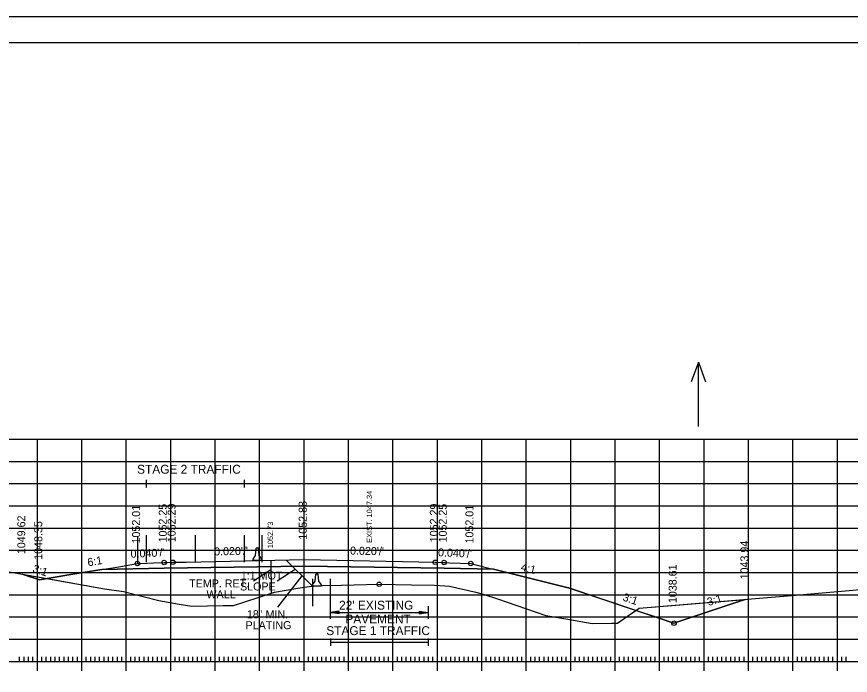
# Model space of a CAD drawing. Extents: x 1322838 to 1324533, y 339903 to 351025.
# Drawn here: x 1323570.9 to 1323758.5, y 345316 to 345464.2 of the extents above; entities that cross this region are included whole.
import ezdxf

# ---------------------------------------------------------------- set-up
doc = ezdxf.new("R2010")
doc.units = 0
for name, color, linetype in [('R_Alt Surface', 7, 'Continuous'), ('R_Axis', 7, 'Continuous'), ('R_Axis Annot', 7, 'Continuous'), ('R_Border', 7, 'Continuous'), ('R_Exist Surface', 7, 'Continuous'), ('R_Fin Surface', 7, 'Continuous'), ('R_Grid', 7, 'Continuous'), ('R_MOT', 7, 'Continuous'), ('R_No Plot', 7, 'Continuous'), ('R_Water Annot', 7, 'Continuous'), ('R_Xsect Elev', 7, 'Continuous'), ('R_Xsect Slope', 7, 'Continuous')]:
    doc.layers.add(name, color=color, linetype=linetype)

msp = doc.modelspace()

# ---------------------------------------------------------------- linework, layer by layer
at = {"layer": 'R_Alt Surface'}
msp.add_lwpolyline([(1323590.09, 345339.82), (1323604.08, 345340.1), (1323635.58, 345340.53), (1323667.08, 345340.1), (1323678.18, 345339.88)], dxfattribs=at)
at = {"layer": 'R_Axis'}
for p, q in [((1323571.58, 345319.14), (1323571.58, 345320.19)), ((1323572.58, 345319.14), (1323572.58, 345320.19)), ((1323573.58, 345319.14), (1323573.58, 345320.19)), ((1323574.58, 345319.14), (1323574.58, 345320.19)), ((1323575.58, 345317.04), (1323575.58, 345321.24)), ((1323576.58, 345319.14), (1323576.58, 345320.19)), ((1323577.58, 345319.14), (1323577.58, 345320.19)), ((1323578.58, 345319.14), (1323578.58, 345320.19)), ((1323579.58, 345319.14), (1323579.58, 345320.19)), ((1323580.58, 345319.14), (1323580.58, 345320.19)), ((1323581.58, 345319.14), (1323581.58, 345320.19)), ((1323582.58, 345319.14), (1323582.58, 345320.19)), ((1323583.58, 345319.14), (1323583.58, 345320.19)), ((1323584.58, 345319.14), (1323584.58, 345320.19)), ((1323585.58, 345317.04), (1323585.58, 345321.24)), ((1323586.58, 345319.14), (1323586.58, 345320.19)), ((1323587.58, 345319.14), (1323587.58, 345320.19)), ((1323588.58, 345319.14), (1323588.58, 345320.19)), ((1323589.58, 345319.14), (1323589.58, 345320.19)), ((1323590.58, 345319.14), (1323590.58, 345320.19)), ((1323591.58, 345319.14), (1323591.58, 345320.19)), ((1323592.58, 345319.14), (1323592.58, 345320.19)), ((1323593.58, 345319.14), (1323593.58, 345320.19)), ((1323594.58, 345319.14), (1323594.58, 345320.19)), ((1323595.58, 345317.04), (1323595.58, 345321.24)), ((1323596.58, 345319.14), (1323596.58, 345320.19)), ((1323597.58, 345319.14), (1323597.58, 345320.19)), ((1323598.58, 345319.14), (1323598.58, 345320.19)), ((1323599.58, 345319.14), (1323599.58, 345320.19)), ((1323600.58, 345319.14), (1323600.58, 345320.19)), ((1323601.58, 345319.14), (1323601.58, 345320.19)), ((1323602.58, 345319.14), (1323602.58, 345320.19)), ((1323603.58, 345319.14), (1323603.58, 345320.19)), ((1323604.58, 345319.14), (1323604.58, 345320.19)), ((1323605.58, 345317.04), (1323605.58, 345321.24)), ((1323606.58, 345319.14), (1323606.58, 345320.19)), ((1323607.58, 345319.14), (1323607.58, 345320.19)), ((1323608.58, 345319.14), (1323608.58, 345320.19)), ((1323609.58, 345319.14), (1323609.58, 345320.19)), ((1323610.58, 345319.14), (1323610.58, 345320.19)), ((1323611.58, 345319.14), (1323611.58, 345320.19)), ((1323612.58, 345319.14), (1323612.58, 345320.19)), ((1323613.58, 345319.14), (1323613.58, 345320.19)), ((1323614.58, 345319.14), (1323614.58, 345320.19)), ((1323615.58, 345317.04), (1323615.58, 345321.24)), ((1323616.58, 345319.14), (1323616.58, 345320.19)), ((1323617.58, 345319.14), (1323617.58, 345320.19)), ((1323618.58, 345319.14), (1323618.58, 345320.19)), ((1323619.58, 345319.14), (1323619.58, 345320.19)), ((1323620.58, 345319.14), (1323620.58, 345320.19)), ((1323621.58, 345319.14), (1323621.58, 345320.19)), ((1323622.58, 345319.14), (1323622.58, 345320.19)), ((1323623.58, 345319.14), (1323623.58, 345320.19)), ((1323624.58, 345319.14), (1323624.58, 345320.19)), ((1323625.58, 345317.04), (1323625.58, 345321.24)), ((1323626.58, 345319.14), (1323626.58, 345320.19)), ((1323627.58, 345319.14), (1323627.58, 345320.19)), ((1323628.58, 345319.14), (1323628.58, 345320.19)), ((1323629.58, 345319.14), (1323629.58, 345320.19)), ((1323630.58, 345319.14), (1323630.58, 345320.19)), ((1323631.58, 345319.14), (1323631.58, 345320.19)), ((1323632.58, 345319.14), (1323632.58, 345320.19)), ((1323633.58, 345319.14), (1323633.58, 345320.19)), ((1323634.58, 345319.14), (1323634.58, 345320.19)), ((1323635.58, 345317.04), (1323635.58, 345321.24)), ((1323636.58, 345319.14), (1323636.58, 345320.19)), ((1323637.58, 345319.14), (1323637.58, 345320.19)), ((1323638.58, 345319.14), (1323638.58, 345320.19)), ((1323639.58, 345319.14), (1323639.58, 345320.19)), ((1323640.58, 345319.14), (1323640.58, 345320.19)), ((1323641.58, 345319.14), (1323641.58, 345320.19)), ((1323642.58, 345319.14), (1323642.58, 345320.19)), ((1323643.58, 345319.14), (1323643.58, 345320.19)), ((1323644.58, 345319.14), (1323644.58, 345320.19)), ((1323645.58, 345317.04), (1323645.58, 345321.24)), ((1323646.58, 345319.14), (1323646.58, 345320.19)), ((1323647.58, 345319.14), (1323647.58, 345320.19)), ((1323648.58, 345319.14), (1323648.58, 345320.19)), ((1323649.58, 345319.14), (1323649.58, 345320.19)), ((1323650.58, 345319.14), (1323650.58, 345320.19)), ((1323651.58, 345319.14), (1323651.58, 345320.19)), ((1323652.58, 345319.14), (1323652.58, 345320.19)), ((1323653.58, 345319.14), (1323653.58, 345320.19)), ((1323654.58, 345319.14), (1323654.58, 345320.19)), ((1323655.58, 345317.04), (1323655.58, 345321.24)), ((1323656.58, 345319.14), (1323656.58, 345320.19)), ((1323657.58, 345319.14), (1323657.58, 345320.19)), ((1323658.58, 345319.14), (1323658.58, 345320.19)), ((1323659.58, 345319.14), (1323659.58, 345320.19)), ((1323660.58, 345319.14), (1323660.58, 345320.19)), ((1323661.58, 345319.14), (1323661.58, 345320.19)), ((1323662.58, 345319.14), (1323662.58, 345320.19)), ((1323663.58, 345319.14), (1323663.58, 345320.19)), ((1323664.58, 345319.14), (1323664.58, 345320.19)), ((1323665.58, 345317.04), (1323665.58, 345321.24)), ((1323666.58, 345319.14), (1323666.58, 345320.19)), ((1323667.58, 345319.14), (1323667.58, 345320.19)), ((1323668.58, 345319.14), (1323668.58, 345320.19)), ((1323669.58, 345319.14), (1323669.58, 345320.19)), ((1323670.58, 345319.14), (1323670.58, 345320.19)), ((1323671.58, 345319.14), (1323671.58, 345320.19)), ((1323672.58, 345319.14), (1323672.58, 345320.19)), ((1323673.58, 345319.14), (1323673.58, 345320.19)), ((1323674.58, 345319.14), (1323674.58, 345320.19)), ((1323675.58, 345317.04), (1323675.58, 345321.24)), ((1323676.58, 345319.14), (1323676.58, 345320.19)), ((1323677.58, 345319.14), (1323677.58, 345320.19)), ((1323678.58, 345319.14), (1323678.58, 345320.19)), ((1323679.58, 345319.14), (1323679.58, 345320.19)), ((1323680.58, 345319.14), (1323680.58, 345320.19)), ((1323681.58, 345319.14), (1323681.58, 345320.19)), ((1323682.58, 345319.14), (1323682.58, 345320.19)), ((1323683.58, 345319.14), (1323683.58, 345320.19)), ((1323684.58, 345319.14), (1323684.58, 345320.19)), ((1323685.58, 345317.04), (1323685.58, 345321.24)), ((1323686.58, 345319.14), (1323686.58, 345320.19)), ((1323687.58, 345319.14), (1323687.58, 345320.19)), ((1323688.58, 345319.14), (1323688.58, 345320.19)), ((1323689.58, 345319.14), (1323689.58, 345320.19)), ((1323690.58, 345319.14), (1323690.58, 345320.19)), ((1323691.58, 345319.14), (1323691.58, 345320.19)), ((1323692.58, 345319.14), (1323692.58, 345320.19)), ((1323693.58, 345319.14), (1323693.58, 345320.19)), ((1323694.58, 345319.14), (1323694.58, 345320.19)), ((1323695.58, 345317.04), (1323695.58, 345321.24)), ((1323696.58, 345319.14), (1323696.58, 345320.19)), ((1323697.58, 345319.14), (1323697.58, 345320.19)), ((1323698.58, 345319.14), (1323698.58, 345320.19)), ((1323699.58, 345319.14), (1323699.58, 345320.19)), ((1323700.58, 345319.14), (1323700.58, 345320.19)), ((1323701.58, 345319.14), (1323701.58, 345320.19)), ((1323702.58, 345319.14), (1323702.58, 345320.19)), ((1323703.58, 345319.14), (1323703.58, 345320.19)), ((1323704.58, 345319.14), (1323704.58, 345320.19)), ((1323705.58, 345317.04), (1323705.58, 345321.24)), ((1323706.58, 345319.14), (1323706.58, 345320.19)), ((1323707.58, 345319.14), (1323707.58, 345320.19)), ((1323708.58, 345319.14), (1323708.58, 345320.19)), ((1323709.58, 345319.14), (1323709.58, 345320.19)), ((1323710.58, 345319.14), (1323710.58, 345320.19)), ((1323711.58, 345319.14), (1323711.58, 345320.19)), ((1323712.58, 345319.14), (1323712.58, 345320.19)), ((1323713.58, 345319.14), (1323713.58, 345320.19)), ((1323714.58, 345319.14), (1323714.58, 345320.19)), ((1323715.58, 345317.04), (1323715.58, 345321.24)), ((1323716.58, 345319.14), (1323716.58, 345320.19)), ((1323717.58, 345319.14), (1323717.58, 345320.19)), ((1323718.58, 345319.14), (1323718.58, 345320.19)), ((1323719.58, 345319.14), (1323719.58, 345320.19)), ((1323720.58, 345319.14), (1323720.58, 345320.19)), ((1323721.58, 345319.14), (1323721.58, 345320.19)), ((1323722.58, 345319.14), (1323722.58, 345320.19)), ((1323723.58, 345319.14), (1323723.58, 345320.19)), ((1323724.58, 345319.14), (1323724.58, 345320.19)), ((1323725.58, 345317.04), (1323725.58, 345321.24)), ((1323726.58, 345319.14), (1323726.58, 345320.19)), ((1323727.58, 345319.14), (1323727.58, 345320.19)), ((1323728.58, 345319.14), (1323728.58, 345320.19)), ((1323729.58, 345319.14), (1323729.58, 345320.19)), ((1323730.58, 345319.14), (1323730.58, 345320.19)), ((1323731.58, 345319.14), (1323731.58, 345320.19)), ((1323732.58, 345319.14), (1323732.58, 345320.19)), ((1323733.58, 345319.14), (1323733.58, 345320.19)), ((1323734.58, 345319.14), (1323734.58, 345320.19)), ((1323735.58, 345317.04), (1323735.58, 345321.24)), ((1323736.58, 345319.14), (1323736.58, 345320.19)), ((1323737.58, 345319.14), (1323737.58, 345320.19)), ((1323738.58, 345319.14), (1323738.58, 345320.19)), ((1323739.58, 345319.14), (1323739.58, 345320.19)), ((1323740.58, 345319.14), (1323740.58, 345320.19)), ((1323741.58, 345319.14), (1323741.58, 345320.19)), ((1323742.58, 345319.14), (1323742.58, 345320.19)), ((1323743.58, 345319.14), (1323743.58, 345320.19)), ((1323744.58, 345319.14), (1323744.58, 345320.19)), ((1323745.58, 345317.04), (1323745.58, 345321.24)), ((1323746.58, 345319.14), (1323746.58, 345320.19)), ((1323747.58, 345319.14), (1323747.58, 345320.19)), ((1323748.58, 345319.14), (1323748.58, 345320.19)), ((1323749.58, 345319.14), (1323749.58, 345320.19)), ((1323750.58, 345319.14), (1323750.58, 345320.19)), ((1323751.58, 345319.14), (1323751.58, 345320.19)), ((1323752.58, 345319.14), (1323752.58, 345320.19)), ((1323753.58, 345319.14), (1323753.58, 345320.19)), ((1323754.58, 345319.14), (1323754.58, 345320.19)), ((1323755.58, 345317.04), (1323755.58, 345321.24)), ((1323756.58, 345319.14), (1323756.58, 345320.19)), ((1323757.58, 345319.14), (1323757.58, 345320.19)), ((1323495.58, 345319.14), (1323915.58, 345319.14))]:
    msp.add_line(p, q, dxfattribs=at)
at = {"layer": 'R_Axis Annot'}
for p, q in [((1323600.08, 345360), (1323600.08, 345358.29)), ((1323622.08, 345360), (1323622.08, 345358.29)), ((1323600.08, 345359.14), (1323622.08, 345359.14)), ((1323641.48, 345331.58), (1323641.48, 345328.74)), ((1323663.48, 345331.58), (1323663.48, 345328.74)), ((1323643.48, 345330.46), (1323641.48, 345330.16)), ((1323643.48, 345329.86), (1323641.48, 345330.16)), ((1323641.48, 345330.16), (1323663.48, 345330.16)), ((1323643.48, 345330.41), (1323641.81, 345330.16)), ((1323643.48, 345329.91), (1323641.81, 345330.16)), ((1323643.48, 345330.36), (1323642.16, 345330.16)), ((1323643.48, 345329.96), (1323642.16, 345330.16)), ((1323643.48, 345330.31), (1323642.49, 345330.16)), ((1323643.48, 345330.01), (1323642.49, 345330.16)), ((1323643.48, 345330.26), (1323642.83, 345330.16)), ((1323643.48, 345330.06), (1323642.83, 345330.16)), ((1323643.48, 345330.21), (1323643.16, 345330.16)), ((1323643.48, 345330.11), (1323643.16, 345330.16)), ((1323643.48, 345329.86), (1323643.48, 345330.46)), ((1323661.48, 345330.46), (1323663.48, 345330.16)), ((1323661.48, 345330.46), (1323661.48, 345329.86)), ((1323661.48, 345330.41), (1323663.15, 345330.16)), ((1323661.48, 345330.36), (1323662.8, 345330.16)), ((1323661.48, 345330.31), (1323662.47, 345330.16)), ((1323661.48, 345330.26), (1323662.13, 345330.16)), ((1323661.48, 345330.21), (1323661.8, 345330.16)), ((1323661.48, 345329.86), (1323663.48, 345330.16)), ((1323661.48, 345330.06), (1323662.13, 345330.16)), ((1323661.48, 345329.96), (1323662.8, 345330.16)), ((1323661.48, 345329.91), (1323663.15, 345330.16)), ((1323661.48, 345330.01), (1323662.47, 345330.16)), ((1323661.48, 345330.11), (1323661.8, 345330.16)), ((1323641.51, 345324.33), (1323641.51, 345322.62)), ((1323663.51, 345324.33), (1323663.51, 345322.62)), ((1323641.51, 345323.47), (1323663.51, 345323.47))]:
    msp.add_line(p, q, dxfattribs=at)
at = {"layer": 'R_Border'}
for p, q in [((1323468.58, 345458.33), (1323942.85, 345458.33)), ((1323697.36, 345457.94), (1323697.36, 345457.94)), ((1323697.36, 345457.94), (1323697.36, 345457.94))]:
    msp.add_line(p, q, dxfattribs=at)
at = {"layer": 'R_Exist Surface'}
msp.add_lwpolyline([(1323533.92, 345345.62), (1323590.68, 345335.47), (1323594.95, 345334.87), (1323602.93, 345332.86), (1323607.5, 345332), (1323610.33, 345331.59), (1323617.38, 345331.7), (1323619.68, 345331.72), (1323622.02, 345332.47), (1323628.9, 345334.73), (1323634.16, 345335.58), (1323636.7, 345335.97), (1323638.79, 345336.14), (1323639.64, 345336.21), (1323644.01, 345336.3), (1323652.48, 345336.49), (1323659.75, 345336.39), (1323664.95, 345336.31), (1323667.22, 345336.15), (1323668.33, 345336.08), (1323674.24, 345334.68), (1323675.87, 345334.29), (1323679.1, 345333.2), (1323689.97, 345329.49), (1323694.47, 345328.74), (1323700.42, 345327.67), (1323704.73, 345327.72), (1323706.06, 345327.77), (1323708.38, 345329.34), (1323710.97, 345331.15), (1323746.16, 345334.01), (1323783.14, 345337.23)], dxfattribs=at)
at = {"layer": 'R_Fin Surface'}
msp.add_lwpolyline([(1323572.26, 345338.76), (1323572.41, 345338.72), (1323576.08, 345337.49), (1323583.09, 345338.66), (1323590.09, 345339.82), (1323592.97, 345340.3), (1323598.08, 345341.16), (1323598.84, 345341.19), (1323601.8, 345341.31), (1323604.08, 345341.4), (1323604.87, 345341.41), (1323606.08, 345341.44), (1323609.04, 345341.5), (1323618.99, 345341.69), (1323635.58, 345342.03), (1323635.58, 345342.03), (1323665.08, 345341.44), (1323665.08, 345341.44), (1323666.65, 345341.41), (1323667.08, 345341.4), (1323667.31, 345341.39), (1323668.34, 345341.35), (1323673.08, 345341.16), (1323676.28, 345340.36), (1323677.77, 345339.99), (1323678.18, 345339.88), (1323694.71, 345335.75), (1323695.08, 345335.66), (1323714.79, 345329.09), (1323718.8, 345327.75), (1323732.96, 345332.47), (1323734.8, 345333.08)], dxfattribs=at)
at = {"layer": 'R_Grid'}
for p, q in [((1323495.58, 345369.14), (1323915.58, 345369.14)), ((1323575.58, 345319.14), (1323575.58, 345369.14)), ((1323585.58, 345319.14), (1323585.58, 345369.14)), ((1323595.58, 345319.14), (1323595.58, 345369.14)), ((1323605.58, 345319.14), (1323605.58, 345369.14)), ((1323615.58, 345319.14), (1323615.58, 345369.14)), ((1323625.58, 345319.14), (1323625.58, 345369.14)), ((1323635.58, 345319.14), (1323635.58, 345369.14)), ((1323645.58, 345319.14), (1323645.58, 345369.14)), ((1323655.58, 345319.14), (1323655.58, 345369.14)), ((1323665.58, 345319.14), (1323665.58, 345369.14)), ((1323675.58, 345319.14), (1323675.58, 345369.14)), ((1323685.58, 345319.14), (1323685.58, 345369.14)), ((1323695.58, 345319.14), (1323695.58, 345369.14)), ((1323705.58, 345319.14), (1323705.58, 345369.14)), ((1323715.58, 345319.14), (1323715.58, 345369.14)), ((1323725.58, 345319.14), (1323725.58, 345369.14)), ((1323735.58, 345319.14), (1323735.58, 345369.14)), ((1323745.58, 345319.14), (1323745.58, 345369.14)), ((1323755.58, 345319.14), (1323755.58, 345369.14)), ((1323495.58, 345364.14), (1323915.58, 345364.14)), ((1323495.58, 345359.14), (1323915.58, 345359.14)), ((1323495.58, 345354.14), (1323915.58, 345354.14)), ((1323495.58, 345349.14), (1323915.58, 345349.14)), ((1323495.58, 345344.14), (1323915.58, 345344.14)), ((1323495.58, 345339.14), (1323915.58, 345339.14)), ((1323495.58, 345334.14), (1323915.58, 345334.14)), ((1323495.58, 345329.14), (1323915.58, 345329.14)), ((1323495.58, 345324.14), (1323915.58, 345324.14)), ((1323495.58, 345319.14), (1323915.58, 345319.14))]:
    msp.add_line(p, q, dxfattribs=at)
at = {"layer": 'R_MOT'}
for p, q in [((1323624.67, 345343), (1323624.83, 345344.59)), ((1323625.08, 345344.59), (1323624.83, 345344.59)), ((1323625.33, 345344.59), (1323625.08, 345344.59)), ((1323625.5, 345343), (1323625.33, 345344.59)), ((1323624.09, 345342.17), (1323624.67, 345343)), ((1323626.09, 345342.17), (1323625.5, 345343)), ((1323624.08, 345341.84), (1323624.09, 345342.17)), ((1323626.08, 345341.84), (1323624.08, 345341.84)), ((1323626.08, 345341.84), (1323626.09, 345342.17)), ((1323624.21, 345337.29), (1323628.1, 345339.82)), ((1323638.06, 345337.2), (1323638.23, 345338.78)), ((1323638.48, 345338.78), (1323638.23, 345338.78)), ((1323638.73, 345338.78), (1323638.48, 345338.78)), ((1323638.9, 345337.2), (1323638.73, 345338.78)), ((1323637.49, 345336.37), (1323638.06, 345337.2)), ((1323639.49, 345336.37), (1323638.9, 345337.2)), ((1323637.48, 345336.04), (1323637.49, 345336.37)), ((1323639.48, 345336.04), (1323637.48, 345336.04)), ((1323639.48, 345336.04), (1323639.49, 345336.37))]:
    msp.add_line(p, q, dxfattribs=at)
msp.add_lwpolyline([(1323628.08, 345341.88), (1323628.14, 345334.48)], dxfattribs=at)
at = {"layer": 'R_No Plot'}
for p, q in [((1323449.98, 345464.18), (1323949.98, 345464.18)), ((1323598.08, 345347.28), (1323598.08, 345341.17)), ((1323600.08, 345347.54), (1323600.08, 345341.43)), ((1323611.08, 345347.54), (1323611.08, 345341.43)), ((1323622.08, 345347.54), (1323622.08, 345341.43)), ((1323626.08, 345347.54), (1323626.08, 345341.43)), ((1323631.57, 345341.95), (1323637.48, 345336.04)), ((1323629.52, 345337.27), (1323633.6, 345339.92)), ((1323629.65, 345331.32), (1323635.12, 345338.39)), ((1323637.48, 345337.69), (1323637.48, 345331.58)), ((1323641.48, 345337.69), (1323641.48, 345331.58))]:
    msp.add_line(p, q, dxfattribs=at)
for points in [[(1323449.97, 345464.18), (1323949.98, 345464.18), (1323949.98, 345144.17), (1323449.97, 345144.17)], [(1323819.46, 345458.33), (1323848.89, 345458.33), (1323848.89, 345443.51), (1323873.06, 345443.51), (1323907.86, 345443.51), (1323907.86, 345394.51), (1323942.67, 345394.51), (1323942.85, 345150.14), (1323468.58, 345150.14), (1323468.58, 345458.33)], [(1323577.8, 345337.78), (1323590.68, 345335.47), (1323594.95, 345334.87), (1323602.93, 345332.86), (1323607.5, 345332), (1323610.33, 345331.59), (1323617.38, 345331.7), (1323619.68, 345331.72), (1323622.02, 345332.47), (1323628.9, 345334.73), (1323634.16, 345335.58), (1323636.7, 345335.97), (1323638.79, 345336.14), (1323639.64, 345336.21), (1323644.01, 345336.3), (1323652.48, 345336.49), (1323659.75, 345336.39), (1323664.95, 345336.31), (1323667.22, 345336.15), (1323668.33, 345336.08), (1323674.24, 345334.68), (1323675.87, 345334.29), (1323679.1, 345333.2), (1323689.97, 345329.49), (1323694.47, 345328.74), (1323700.42, 345327.67), (1323704.73, 345327.72), (1323706.06, 345327.77), (1323708.38, 345329.34), (1323710.21, 345330.62), (1323695.08, 345335.66), (1323694.71, 345335.75), (1323678.18, 345339.88), (1323667.08, 345340.1), (1323635.58, 345340.53), (1323604.08, 345340.1), (1323590.09, 345339.82), (1323583.09, 345338.66)], [(1323572.26, 345338.76), (1323577.8, 345337.78), (1323576.08, 345337.49), (1323572.41, 345338.72)], [(1323710.21, 345330.62), (1323710.97, 345331.15), (1323734.8, 345333.08), (1323732.96, 345332.47), (1323718.8, 345327.75), (1323714.79, 345329.09)]]:
    msp.add_lwpolyline(points, close=True, dxfattribs=at)
for centre in [(1323598.08, 345341.16), (1323604.08, 345341.4), (1323606.08, 345341.44), (1323665.08, 345341.44), (1323667.08, 345341.4), (1323673.08, 345341.16), (1323652.48, 345336.49), (1323718.8, 345327.75)]:
    msp.add_circle(centre, 0.5, dxfattribs=at)
at = {"layer": 'R_Water Annot'}
for p, q in [((1323724.31, 345386.46), (1323722.69, 345382.03)), ((1323724.31, 345371.98), (1323724.31, 345386.46)), ((1323724.31, 345386.46), (1323725.92, 345382.03))]:
    msp.add_line(p, q, dxfattribs=at)

# ---------------------------------------------------------------- texts
at = {"layer": 'R_Axis Annot'}
for s, height, p in [('STAGE 2 TRAFFIC', 1.9999, (1323598.01, 345361.36)), ("22' EXISTING ", 1.9999, (1323643.46, 345330.79)), ('PAVEMENT', 2, (1323644.87, 345327.68)), ('STAGE 1 TRAFFIC', 1.9999, (1323640.57, 345325.06))]:
    msp.add_text(s, height=height, dxfattribs=at).set_placement(p)
at = {"layer": 'R_MOT'}
for s, p in [('TEMP. RET.', (1323609.72, 345335.79)), ('WALL', (1323613.62, 345333.33))]:
    msp.add_text(s, height=1.8, dxfattribs=at).set_placement(p)
at = {"layer": 'R_No Plot'}
msp.add_text('1052.73', height=1.2, rotation=90, dxfattribs=at).set_placement((1323628.58, 345344.59))
for s, p in [('1:1 MOT', (1323621.35, 345337.56)), ('SLOPE', (1323621.17, 345335.1)), ('18" MIN. ', (1323622.71, 345328.85)), ('PLATING', (1323622.42, 345326.39))]:
    msp.add_text(s, height=1.8, dxfattribs=at).set_placement(p)
at = {"layer": 'R_Xsect Elev'}
for s, height, p in [('EXIST. 1047.34', 1.2, (1323650.87, 345345.82)), ('1052.01', 1.8, (1323598.68, 345345.66)), ('1052.25', 1.8, (1323604.68, 345345.9)), ('1052.29', 1.8, (1323606.68, 345345.94)), ('1052.88', 1.8, (1323636.18, 345346.53)), ('1052.29', 1.8, (1323665.68, 345345.94)), ('1052.29', 1.8, (1323665.68, 345345.94)), ('1052.25', 1.8, (1323667.68, 345345.9)), ('1052.01', 1.8, (1323673.68, 345345.66)), ('1049.62', 1.8, (1323572.86, 345343.26)), ('1048.35', 1.8, (1323576.68, 345341.99)), ('1043.94', 1.8, (1323735.55, 345337.58)), ('1038.61', 1.8, (1323719.4, 345332.25))]:
    msp.add_text(s, height=height, rotation=90, dxfattribs=at).set_placement(p)
at = {"layer": 'R_Xsect Slope'}
for s, rotation, p in [("0.040'/'", 2.2908, (1323596.58, 345342.45)), ("0.020'/'", 1.1458, (1323615.36, 345342.97)), ("0.020'/'", 358.8543, (1323645.91, 345343.17)), ("0.040'/'", 357.7095, (1323665.69, 345342.8)), ('6:1', 9.4629, (1323586.99, 345340.52)), ('3:1', 341.5555, (1323574.36, 345339.3)), ('4:1', 345.9636, (1323684.23, 345339.59)), ('3:1', 341.5648, (1323707.13, 345332.87)), ('3:1', 18.4343, (1323726.61, 345331.59))]:
    msp.add_text(s, height=1.8, rotation=rotation, dxfattribs=at).set_placement(p)

doc.saveas('drawing.dxf')
